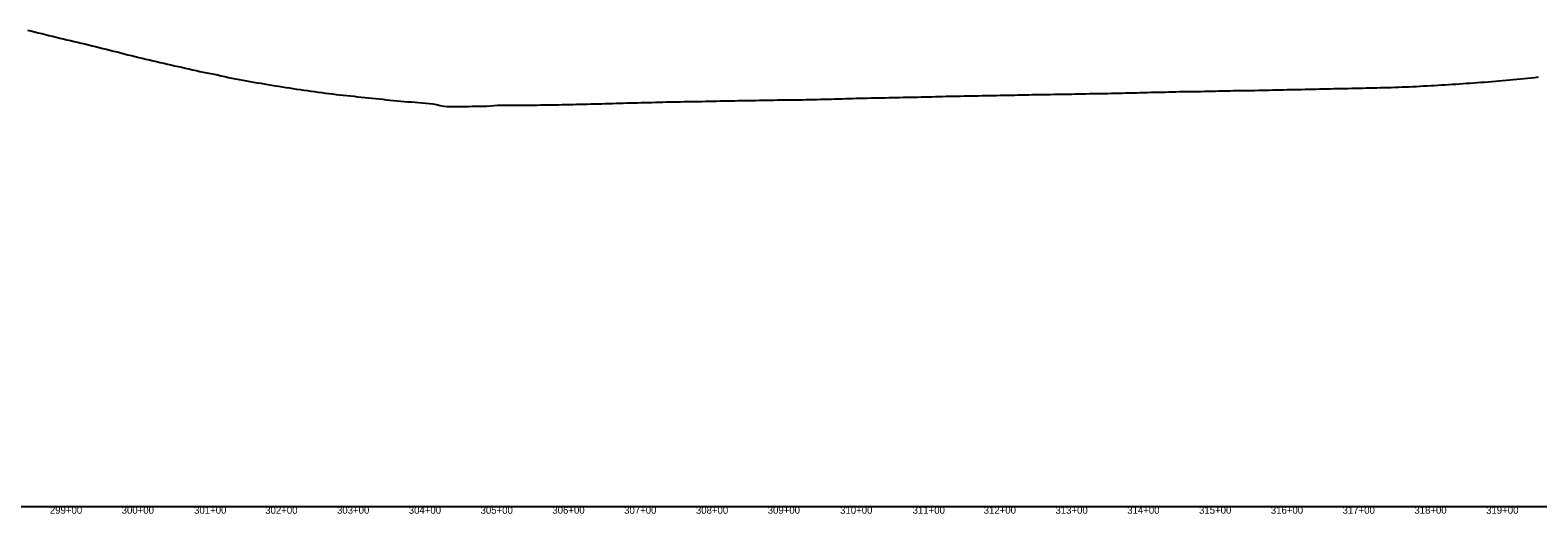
# Model space of a CAD drawing. Extents: x 69 to 2003113, y 512 to 837401.
# Drawn here: x 1908212 to 1910312, y 827953 to 828627 of the extents above; entities that cross this region are included whole.
import ezdxf

# ---------------------------------------------------------------- set-up
doc = ezdxf.new("R2010")
doc.units = 0
for name, color, linetype in [('BR_BORDER LINES', 7, 'Continuous'), ('BR_TEXT', 7, 'Continuous'), ('RD_SHT_ID', 7, 'Continuous')]:
    doc.layers.add(name, color=color, linetype=linetype)

msp = doc.modelspace()

# ---------------------------------------------------------------- linework, layer by layer
at = {"layer": 'BR_BORDER LINES'}
msp.add_line((1878363.1, 827962.8), (1926563.1, 827962.8), dxfattribs=at)
at = {"layer": 'BR_TEXT'}
for points in [[(1908208.1, 828626.6), (1908213.1, 828625.4), (1908218.1, 828624.2), (1908223.1, 828623), (1908228.1, 828621.8), (1908233.1, 828620.5), (1908238.1, 828619.3), (1908243.1, 828618), (1908248.1, 828616.8), (1908253.1, 828615.6), (1908258.1, 828614.4), (1908263.1, 828613.2), (1908268.1, 828612.1), (1908273.1, 828610.9), (1908278.1, 828609.7), (1908283.1, 828608.5), (1908288.1, 828607.3), (1908293.1, 828606.1), (1908298.1, 828604.9), (1908303.1, 828603.6), (1908308.1, 828602.3), (1908313.1, 828601.1), (1908318.1, 828600), (1908323.1, 828598.8), (1908328.1, 828597.5), (1908333.1, 828596.3), (1908338.1, 828595), (1908343.1, 828593.7), (1908348.1, 828592.3), (1908353.1, 828591.1), (1908358.1, 828589.9), (1908363.1, 828588.7)], [(1908363.1, 828588.7), (1908368.1, 828587.5), (1908373.1, 828586.3), (1908378.1, 828585.2), (1908383.1, 828584), (1908388.1, 828582.8), (1908393.1, 828581.6), (1908398.1, 828580.5), (1908403.1, 828579.3), (1908408.1, 828578.1), (1908413.1, 828576.9), (1908418.1, 828575.8), (1908423.1, 828574.8), (1908428.1, 828573.7), (1908433.1, 828572.6), (1908438.1, 828571.4), (1908443.1, 828570.3), (1908448.1, 828569.2), (1908453.1, 828568.2), (1908458.1, 828567.2), (1908463.1, 828566.1), (1908468.1, 828565.1), (1908473.1, 828564.1), (1908478.1, 828563), (1908483.1, 828561.9), (1908488.1, 828560.8), (1908493.1, 828559.8), (1908498.1, 828558.8), (1908503.1, 828557.9), (1908508.1, 828557), (1908513.1, 828556.1), (1908518.1, 828555.2), (1908523.1, 828554.3), (1908528.1, 828553.4), (1908533.1, 828552.5), (1908538.1, 828551.7), (1908543.1, 828550.8), (1908548.1, 828550), (1908553.1, 828549.2), (1908558.1, 828548.4), (1908563.1, 828547.5), (1908568.1, 828546.7), (1908573.1, 828546), (1908578.1, 828545.2), (1908583.1, 828544.5), (1908588.1, 828543.7), (1908593.1, 828543), (1908598.1, 828542.3), (1908603.1, 828541.6), (1908608.1, 828541), (1908613.1, 828540.3), (1908618.1, 828539.6), (1908623.1, 828538.9), (1908628.1, 828538.3), (1908633.1, 828537.7), (1908638.1, 828537.1), (1908643.1, 828536.5), (1908648.1, 828536), (1908653.1, 828535.5), (1908658.1, 828534.9), (1908663.1, 828534.4), (1908668.1, 828533.8), (1908673.1, 828533.3), (1908678.1, 828532.7), (1908683.1, 828532.2), (1908688.1, 828531.7), (1908693.1, 828531.2), (1908698.1, 828530.7), (1908703.1, 828530.2), (1908708.1, 828529.7), (1908713.1, 828529.2), (1908718.1, 828528.7), (1908723.1, 828528.2), (1908728.1, 828527.8), (1908733.1, 828527.3), (1908738.1, 828526.8), (1908743.1, 828526.5), (1908748.1, 828526.3), (1908753.1, 828526), (1908758.1, 828525.4), (1908763.1, 828524.9), (1908768.1, 828524.3), (1908773.1, 828523.7), (1908778.1, 828522.8), (1908783.1, 828521.7), (1908788.1, 828520.7), (1908793.1, 828520.2), (1908798.1, 828520.2), (1908803.1, 828520.2), (1908808.1, 828520.3), (1908813.1, 828520.3), (1908818.1, 828520.4), (1908823.1, 828520.4), (1908828.1, 828520.5), (1908833.1, 828520.5), (1908838.1, 828520.6), (1908843.1, 828520.6), (1908848.1, 828520.7), (1908853.1, 828521.1), (1908858.1, 828521.5), (1908863.1, 828522)], [(1909863.1, 828541.8), (1909868.1, 828541.9), (1909873.1, 828542), (1909878.1, 828542.1), (1909883.1, 828542.2), (1909888.1, 828542.3), (1909893.1, 828542.4), (1909898.1, 828542.4), (1909903.1, 828542.4), (1909908.1, 828542.5), (1909913.1, 828542.5), (1909918.1, 828542.7), (1909923.1, 828542.8), (1909928.1, 828542.9), (1909933.1, 828543), (1909938.1, 828543.1), (1909943.1, 828543.2), (1909948.1, 828543.3), (1909953.1, 828543.4), (1909958.1, 828543.6), (1909963.1, 828543.7), (1909968.1, 828543.8), (1909973.1, 828543.9), (1909978.1, 828544), (1909983.1, 828544.1), (1909988.1, 828544.2), (1909993.1, 828544.3), (1909998.1, 828544.4), (1910003.1, 828544.5), (1910008.1, 828544.6), (1910013.1, 828544.7), (1910018.1, 828544.9), (1910023.1, 828545), (1910028.1, 828545.1), (1910033.1, 828545.3), (1910038.1, 828545.3), (1910043.1, 828545.4), (1910048.1, 828545.5), (1910053.1, 828545.6), (1910058.1, 828545.7), (1910063.1, 828545.8), (1910068.1, 828545.9), (1910073.1, 828546), (1910078.1, 828546.1), (1910083.1, 828546.2), (1910088.1, 828546.3), (1910093.1, 828546.5), (1910098.1, 828546.6), (1910103.1, 828546.6), (1910108.1, 828546.8), (1910113.1, 828547), (1910118.1, 828547.2), (1910123.1, 828547.4), (1910128.1, 828547.6), (1910133.1, 828547.8), (1910138.1, 828548), (1910143.1, 828548.2), (1910148.1, 828548.5), (1910153.1, 828548.8), (1910158.1, 828549.1), (1910163.1, 828549.4), (1910168.1, 828549.6), (1910173.1, 828549.9), (1910178.1, 828550.2), (1910183.1, 828550.5), (1910188.1, 828550.8), (1910193.1, 828551.2), (1910198.1, 828551.5), (1910203.1, 828551.9), (1910208.1, 828552.2), (1910213.1, 828552.6), (1910218.1, 828552.9), (1910223.1, 828553.3), (1910228.1, 828553.6), (1910233.1, 828553.9), (1910238.1, 828554.3), (1910243.1, 828554.7), (1910248.1, 828555), (1910253.1, 828555.4), (1910258.1, 828555.8), (1910263.1, 828556.3), (1910268.1, 828556.7), (1910273.1, 828557.2), (1910278.1, 828557.7), (1910283.1, 828558.2), (1910288.1, 828558.8), (1910293.1, 828559.3), (1910298.1, 828559.8), (1910303.1, 828560.3), (1910308.1, 828560.8), (1910313.1, 828561.4)], [(1908863.1, 828522), (1908868.1, 828521.9), (1908873.1, 828521.9), (1908878.1, 828521.9), (1908883.1, 828521.9), (1908888.1, 828522), (1908893.1, 828522.1), (1908898.1, 828522.1), (1908903.1, 828522.1), (1908908.1, 828522.2), (1908913.1, 828522.2), (1908918.1, 828522.2), (1908923.1, 828522.3), (1908928.1, 828522.3), (1908933.1, 828522.4), (1908938.1, 828522.5), (1908943.1, 828522.6), (1908948.1, 828522.7), (1908953.1, 828522.8), (1908958.1, 828523), (1908963.1, 828523.1), (1908968.1, 828523.2), (1908973.1, 828523.3), (1908978.1, 828523.4), (1908983.1, 828523.5), (1908988.1, 828523.6), (1908993.1, 828523.7), (1908998.1, 828523.8), (1909003.1, 828524), (1909008.1, 828524.1), (1909013.1, 828524.3), (1909018.1, 828524.4), (1909023.1, 828524.6), (1909028.1, 828524.7), (1909033.1, 828524.8), (1909038.1, 828525), (1909043.1, 828525.1), (1909048.1, 828525.3), (1909053.1, 828525.4), (1909058.1, 828525.5), (1909063.1, 828525.7), (1909068.1, 828525.8), (1909073.1, 828525.9), (1909078.1, 828526), (1909083.1, 828526.2), (1909088.1, 828526.3), (1909093.1, 828526.4), (1909098.1, 828526.5), (1909103.1, 828526.6), (1909108.1, 828526.7), (1909113.1, 828526.8), (1909118.1, 828526.9), (1909123.1, 828527), (1909128.1, 828527), (1909133.1, 828527.1), (1909138.1, 828527.2), (1909143.1, 828527.3), (1909148.1, 828527.4), (1909153.1, 828527.5), (1909158.1, 828527.6), (1909163.1, 828527.7), (1909168.1, 828527.8), (1909173.1, 828527.9), (1909178.1, 828528), (1909183.1, 828528.2), (1909188.1, 828528.2), (1909193.1, 828528.3), (1909198.1, 828528.4), (1909203.1, 828528.4), (1909208.1, 828528.5), (1909213.1, 828528.6), (1909218.1, 828528.7), (1909223.1, 828528.7), (1909228.1, 828528.9), (1909233.1, 828529), (1909238.1, 828529), (1909243.1, 828529.1), (1909248.1, 828529.2), (1909253.1, 828529.3), (1909258.1, 828529.4), (1909263.1, 828529.4), (1909268.1, 828529.5), (1909273.1, 828529.5), (1909278.1, 828529.5), (1909283.1, 828529.6), (1909288.1, 828529.7), (1909293.1, 828529.8), (1909298.1, 828529.9), (1909303.1, 828530), (1909308.1, 828530.1), (1909313.1, 828530.2), (1909318.1, 828530.3), (1909323.1, 828530.5), (1909328.1, 828530.6), (1909333.1, 828530.8), (1909338.1, 828530.9), (1909343.1, 828531.1), (1909348.1, 828531.2), (1909353.1, 828531.4), (1909358.1, 828531.5), (1909363.1, 828531.6)], [(1909363.1, 828531.6), (1909368.1, 828531.8), (1909373.1, 828531.9), (1909378.1, 828532), (1909383.1, 828532.1), (1909388.1, 828532.1), (1909393.1, 828532.2), (1909398.1, 828532.4), (1909403.1, 828532.5), (1909408.1, 828532.6), (1909413.1, 828532.7), (1909418.1, 828532.8), (1909423.1, 828532.9), (1909428.1, 828533), (1909433.1, 828533.1), (1909438.1, 828533.1), (1909443.1, 828533.2), (1909448.1, 828533.4), (1909453.1, 828533.5), (1909458.1, 828533.6), (1909463.1, 828533.8), (1909468.1, 828533.9), (1909473.1, 828534.1), (1909478.1, 828534.2), (1909483.1, 828534.3), (1909488.1, 828534.5), (1909493.1, 828534.6), (1909498.1, 828534.7), (1909503.1, 828534.7), (1909508.1, 828534.8), (1909513.1, 828534.9), (1909518.1, 828535), (1909523.1, 828535.1), (1909528.1, 828535.1), (1909533.1, 828535.2), (1909538.1, 828535.3), (1909543.1, 828535.4), (1909548.1, 828535.5), (1909553.1, 828535.6), (1909558.1, 828535.7), (1909563.1, 828535.8), (1909568.1, 828535.9), (1909573.1, 828536), (1909578.1, 828536.1), (1909583.1, 828536.2), (1909588.1, 828536.3), (1909593.1, 828536.4), (1909598.1, 828536.5), (1909603.1, 828536.6), (1909608.1, 828536.7), (1909613.1, 828536.7), (1909618.1, 828536.8), (1909623.1, 828536.9), (1909628.1, 828537), (1909633.1, 828537.1), (1909638.1, 828537.2), (1909643.1, 828537.3), (1909648.1, 828537.3), (1909653.1, 828537.5), (1909658.1, 828537.5), (1909663.1, 828537.6), (1909668.1, 828537.7), (1909673.1, 828537.8), (1909678.1, 828537.9), (1909683.1, 828538), (1909688.1, 828538.1), (1909693.1, 828538.2), (1909698.1, 828538.2), (1909703.1, 828538.3), (1909708.1, 828538.4), (1909713.1, 828538.5), (1909718.1, 828538.6), (1909723.1, 828538.7), (1909728.1, 828538.8), (1909733.1, 828539), (1909738.1, 828539.1), (1909743.1, 828539.3), (1909748.1, 828539.3), (1909753.1, 828539.4), (1909758.1, 828539.6), (1909763.1, 828539.7), (1909768.1, 828539.9), (1909773.1, 828540), (1909778.1, 828540.1), (1909783.1, 828540.2), (1909788.1, 828540.3), (1909793.1, 828540.4), (1909798.1, 828540.5), (1909803.1, 828540.6), (1909808.1, 828540.8), (1909813.1, 828540.9), (1909818.1, 828541), (1909823.1, 828541.2), (1909828.1, 828541.2), (1909833.1, 828541.3), (1909838.1, 828541.3), (1909843.1, 828541.3), (1909848.1, 828541.4), (1909853.1, 828541.6), (1909858.1, 828541.7), (1909863.1, 828541.8)]]:
    msp.add_lwpolyline(points, dxfattribs=at)

# ---------------------------------------------------------------- texts
at = {"layer": 'RD_SHT_ID'}
for s, p in [('299+00', (1908239.4, 827952.8)), ('300+00', (1908339.4, 827952.8)), ('301+00', (1908440.3, 827952.8)), ('302+00', (1908539.4, 827952.8)), ('303+00', (1908639.4, 827952.8)), ('304+00', (1908739.4, 827952.8)), ('305+00', (1908839.4, 827952.8)), ('306+00', (1908939.4, 827952.8)), ('307+00', (1909039.4, 827952.8)), ('308+00', (1909139.4, 827952.8)), ('309+00', (1909239.4, 827952.8)), ('310+00', (1909340.3, 827952.8)), ('311+00', (1909441.3, 827952.8)), ('312+00', (1909540.3, 827952.8)), ('313+00', (1909640.3, 827952.8)), ('314+00', (1909740.3, 827952.8)), ('315+00', (1909840.3, 827952.8)), ('316+00', (1909940.3, 827952.8)), ('317+00', (1910040.3, 827952.8)), ('318+00', (1910140.3, 827952.8)), ('319+00', (1910240.3, 827952.8))]:
    msp.add_text(s, height=10, dxfattribs=at).set_placement(p)

doc.saveas('drawing.dxf')
